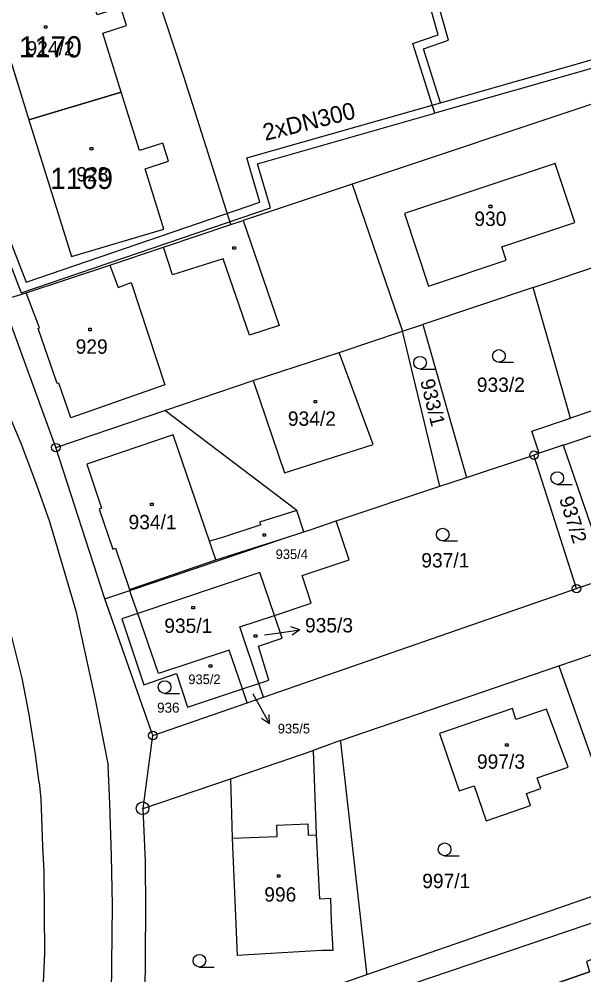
# Model space of a CAD drawing. Extents: x -468021 to -466942, y -1130484 to -1128584.
# Drawn here: x -467374.2 to -467307.3, y -1129387.9 to -1129274.7 of the extents above; entities that cross this region are included whole.
import ezdxf

# ---------------------------------------------------------------- set-up
doc = ezdxf.new("R2010")
doc.units = 0
for name, color, linetype in [('22-Odběrná místa-šrafy', 7, 'Continuous'), ('25-Popisná-čísla', 7, 'Continuous'), ('DKM', 7, 'Continuous'), ('UT_SKUTEČNOST_staré', 7, 'Continuous')]:
    doc.layers.add(name, color=color, linetype=linetype)

msp = doc.modelspace()

# ---------------------------------------------------------------- linework, layer by layer
at = {"layer": '22-Odběrná místa-šrafy'}
for points in [[(-467367.15, -1129267.17), (-467378.06, -1129270.46), (-467373.03, -1129286.64), (-467362.11, -1129283.38), (-467364.28, -1129276.38), (-467361.48, -1129275.51), (-467362.16, -1129273.36), (-467364.95, -1129274.22), (-467367.15, -1129267.17)], [(-467362.11, -1129283.38), (-467373.03, -1129286.64), (-467368, -1129302.84), (-467357.07, -1129299.59), (-467359.29, -1129292.44), (-467356.49, -1129291.57), (-467357.16, -1129289.42), (-467359.96, -1129290.29), (-467362.11, -1129283.38)], [(-467312.36, -1129389.49), (-467308.79, -1129400.26), (-467295.06, -1129395.46), (-467298.66, -1129384.75), (-467304.68, -1129386.83), (-467305.11, -1129385.58), (-467307.04, -1129386.29), (-467306.68, -1129387.52), (-467312.36, -1129389.49)]]:
    msp.add_lwpolyline(points, dxfattribs=at)
at = {"layer": 'DKM'}
for p, q in [((-467354.68, -1129281.54), (-467360.29, -1129264.57)), ((-467378.06, -1129270.46), (-467373.03, -1129286.64)), ((-467361.48, -1129275.51), (-467362.16, -1129273.36)), ((-467371.2, -1129275.52), (-467370.9, -1129275.52)), ((-467371.2, -1129275.82), (-467371.2, -1129275.52)), ((-467370.9, -1129275.82), (-467371.2, -1129275.82)), ((-467370.9, -1129275.52), (-467370.9, -1129275.82)), ((-467364.28, -1129276.38), (-467361.48, -1129275.51)), ((-467362.11, -1129283.38), (-467364.28, -1129276.38)), ((-467287.89, -1129278.59), (-467334.78, -1129294.28)), ((-467349.12, -1129299.04), (-467354.68, -1129281.54)), ((-467362.11, -1129283.38), (-467373.03, -1129286.64)), ((-467359.96, -1129290.29), (-467362.11, -1129283.38)), ((-467373.03, -1129286.64), (-467368, -1129302.84)), ((-467357.16, -1129289.42), (-467359.96, -1129290.29)), ((-467356.49, -1129291.57), (-467357.16, -1129289.42)), ((-467365.78, -1129289.92), (-467365.48, -1129289.92)), ((-467365.78, -1129290.22), (-467365.78, -1129289.92)), ((-467365.48, -1129290.22), (-467365.78, -1129290.22)), ((-467365.48, -1129289.92), (-467365.48, -1129290.22)), ((-467359.29, -1129292.44), (-467356.49, -1129291.57)), ((-467310.72, -1129291.81), (-467328.57, -1129297.74)), ((-467308.4, -1129298.8), (-467310.72, -1129291.81)), ((-467357.07, -1129299.59), (-467359.29, -1129292.44)), ((-467334.78, -1129294.28), (-467347.66, -1129298.56)), ((-467334.78, -1129294.28), (-467328.81, -1129311.69)), ((-467318.54, -1129296.78), (-467318.24, -1129296.78)), ((-467318.54, -1129297.08), (-467318.54, -1129296.78)), ((-467318.24, -1129297.08), (-467318.54, -1129297.08)), ((-467318.24, -1129296.78), (-467318.24, -1129297.08)), ((-467349.12, -1129299.04), (-467347.66, -1129298.56)), ((-467347.66, -1129298.56), (-467343.39, -1129311)), ((-467328.57, -1129297.74), (-467325.71, -1129306.33)), ((-467368, -1129302.84), (-467357.07, -1129299.59)), ((-467357.09, -1129301.72), (-467349.12, -1129299.04)), ((-467317.06, -1129301.69), (-467308.4, -1129298.8)), ((-467363.44, -1129303.86), (-467357.09, -1129301.72)), ((-467356.02, -1129305.01), (-467357.09, -1129301.72)), ((-467348.89, -1129301.68), (-467348.59, -1129301.68)), ((-467348.89, -1129301.98), (-467348.89, -1129301.68)), ((-467348.59, -1129301.98), (-467348.89, -1129301.98)), ((-467348.59, -1129301.68), (-467348.59, -1129301.98)), ((-467316.54, -1129303.28), (-467317.06, -1129301.69)), ((-467313.34, -1129306.51), (-467298.63, -1129301.57)), ((-467350.05, -1129303.11), (-467356.02, -1129305.01)), ((-467346.9, -1129312.14), (-467350.05, -1129303.11)), ((-467373.35, -1129307.13), (-467363.44, -1129303.86)), ((-467363.44, -1129303.86), (-467362.46, -1129306.51)), ((-467325.71, -1129306.33), (-467316.54, -1129303.28)), ((-467362.46, -1129306.51), (-467360.91, -1129305.92)), ((-467360.91, -1129305.92), (-467356.95, -1129318.03)), ((-467313.34, -1129306.51), (-467326.38, -1129310.9)), ((-467308.93, -1129321.98), (-467313.34, -1129306.51)), ((-467381.59, -1129307.3), (-467373.98, -1129324.95)), ((-467376.2, -1129308.02), (-467373.35, -1129307.13)), ((-467371.77, -1129311.3), (-467373.35, -1129307.13)), ((-467369.85, -1129325.46), (-467376.2, -1129308.02)), ((-467343.39, -1129311), (-467346.9, -1129312.14)), ((-467328.81, -1129311.69), (-467326.38, -1129310.9)), ((-467326.38, -1129310.9), (-467321.24, -1129329)), ((-467371.95, -1129311.36), (-467371.77, -1129311.3)), ((-467369.69, -1129317.88), (-467371.95, -1129311.36)), ((-467365.95, -1129311.32), (-467365.65, -1129311.32)), ((-467365.95, -1129311.62), (-467365.95, -1129311.32)), ((-467365.65, -1129311.62), (-467365.95, -1129311.62)), ((-467365.65, -1129311.32), (-467365.65, -1129311.62)), ((-467336.3, -1129314.2), (-467328.81, -1129311.69)), ((-467324.37, -1129330.04), (-467328.81, -1129311.69)), ((-467346.48, -1129317.52), (-467336.3, -1129314.2)), ((-467332.26, -1129325.1), (-467336.3, -1129314.2)), ((-467317.4, -1129315.36), (-467315.65, -1129315.36)), ((-467326.73, -1129316.16), (-467324.98, -1129316.16)), ((-467293.31, -1129316.62), (-467308.93, -1129321.98)), ((-467369.51, -1129317.82), (-467369.69, -1129317.88)), ((-467368.07, -1129321.94), (-467369.51, -1129317.82)), ((-467356.93, -1129321.07), (-467346.48, -1129317.52)), ((-467346.48, -1129317.52), (-467342.79, -1129328.46)), ((-467309.79, -1129325.19), (-467287.33, -1129317.63)), ((-467356.95, -1129318.03), (-467368.07, -1129321.94)), ((-467339.27, -1129319.87), (-467338.97, -1129319.87)), ((-467339.27, -1129320.17), (-467339.27, -1129319.87)), ((-467338.97, -1129320.17), (-467339.27, -1129320.17)), ((-467338.97, -1129319.87), (-467338.97, -1129320.17)), ((-467369.85, -1129325.46), (-467356.93, -1129321.07)), ((-467341.32, -1129332.92), (-467356.93, -1129321.07)), ((-467313.5, -1129323.52), (-467308.93, -1129321.98)), ((-467312.62, -1129326.13), (-467313.5, -1129323.52)), ((-467355.96, -1129323.93), (-467366.19, -1129327.43)), ((-467351.67, -1129336.54), (-467355.96, -1129323.93)), ((-467373.98, -1129324.95), (-467372.12, -1129329.87)), ((-467364.03, -1129343.37), (-467369.85, -1129325.46)), ((-467342.79, -1129328.46), (-467332.26, -1129325.1)), ((-467309.79, -1129325.19), (-467312.62, -1129326.13)), ((-467309.79, -1129325.19), (-467304.41, -1129340.85)), ((-467321.24, -1129329), (-467313.24, -1129326.36)), ((-467312.62, -1129326.13), (-467313.24, -1129326.36)), ((-467308.2, -1129342.16), (-467313.24, -1129326.36)), ((-467366.19, -1129327.43), (-467364.43, -1129332.65)), ((-467324.37, -1129330.04), (-467321.24, -1129329)), ((-467372.12, -1129329.87), (-467370.61, -1129334.22)), ((-467336.66, -1129334.13), (-467324.37, -1129330.04)), ((-467310.48, -1129329.82), (-467308.73, -1129329.82)), ((-467364.43, -1129332.65), (-467364.72, -1129332.75)), ((-467358.63, -1129332.02), (-467358.33, -1129332.02)), ((-467358.63, -1129332.32), (-467358.63, -1129332.02)), ((-467358.33, -1129332.32), (-467358.63, -1129332.32)), ((-467358.33, -1129332.02), (-467358.33, -1129332.32)), ((-467364.72, -1129332.75), (-467363.09, -1129337.47)), ((-467341.32, -1129332.92), (-467345.72, -1129334.3)), ((-467340.49, -1129335.42), (-467341.32, -1129332.92)), ((-467370.61, -1129334.22), (-467367.49, -1129344.79)), ((-467345.57, -1129334.6), (-467350.01, -1129336.08)), ((-467345.72, -1129334.3), (-467345.57, -1129334.6)), ((-467339.62, -1129335.14), (-467336.66, -1129334.13)), ((-467335.12, -1129338.75), (-467336.66, -1129334.13)), ((-467345.31, -1129335.66), (-467345.01, -1129335.66)), ((-467345.31, -1129335.96), (-467345.31, -1129335.66)), ((-467345.01, -1129335.96), (-467345.31, -1129335.96)), ((-467345.01, -1129335.66), (-467345.01, -1129335.96)), ((-467342.79, -1129336.17), (-467340.49, -1129335.42)), ((-467340.49, -1129335.42), (-467339.62, -1129335.14)), ((-467361.09, -1129342.37), (-467342.79, -1129336.17)), ((-467350.01, -1129336.08), (-467351.67, -1129336.54)), ((-467350.9, -1129338.74), (-467351.67, -1129336.54)), ((-467350.9, -1129338.74), (-467342.79, -1129336.17)), ((-467324.05, -1129336.5), (-467322.3, -1129336.5)), ((-467363.09, -1129337.47), (-467362.8, -1129337.38)), ((-467362.8, -1129337.38), (-467361.12, -1129342.25)), ((-467361.12, -1129342.25), (-467350.9, -1129338.74)), ((-467340.69, -1129340.6), (-467335.12, -1129338.75)), ((-467345.68, -1129340.24), (-467360.15, -1129345.1)), ((-467343.95, -1129345.32), (-467345.68, -1129340.24)), ((-467339.6, -1129343.87), (-467340.69, -1129340.6)), ((-467308.2, -1129342.16), (-467304.41, -1129340.85)), ((-467364.03, -1129343.37), (-467361.09, -1129342.37)), ((-467360.87, -1129343.02), (-467361.09, -1129342.37)), ((-467345.25, -1129355), (-467308.2, -1129342.16)), ((-467358.37, -1129359.55), (-467364.03, -1129343.37)), ((-467360.15, -1129345.1), (-467360.87, -1129343.02)), ((-467343.95, -1129345.32), (-467339.6, -1129343.87)), ((-467310.31, -1129351.29), (-467287.86, -1129343.6)), ((-467367.49, -1129344.79), (-467365.19, -1129355.29)), ((-467353.74, -1129344.26), (-467353.44, -1129344.26)), ((-467353.74, -1129344.56), (-467353.74, -1129344.26)), ((-467353.44, -1129344.56), (-467353.74, -1129344.56)), ((-467353.44, -1129344.26), (-467353.44, -1129344.56)), ((-467373.83, -1129352.76), (-467375.64, -1129345.51)), ((-467360.15, -1129345.1), (-467362.04, -1129345.74)), ((-467362.04, -1129345.74), (-467359.42, -1129353.54)), ((-467357.7, -1129352.21), (-467360.15, -1129345.1)), ((-467348.05, -1129346.68), (-467343.95, -1129345.32)), ((-467343.04, -1129348.01), (-467343.95, -1129345.32)), ((-467345.8, -1129353.38), (-467348.05, -1129346.68)), ((-467343.93, -1129347.45), (-467340.96, -1129347.05)), ((-467340.96, -1129347.05), (-467342.01, -1129346.69)), ((-467340.96, -1129347.05), (-467341.88, -1129347.68)), ((-467346.37, -1129347.62), (-467346.07, -1129347.62)), ((-467346.37, -1129347.92), (-467346.37, -1129347.62)), ((-467346.07, -1129347.92), (-467346.37, -1129347.92)), ((-467346.07, -1129347.62), (-467346.07, -1129347.92)), ((-467345.85, -1129348.95), (-467343.04, -1129348.01)), ((-467345.16, -1129347.62), (-467343.93, -1129347.45)), ((-467349.31, -1129349.46), (-467357.7, -1129352.21)), ((-467347.75, -1129354.03), (-467349.31, -1129349.46)), ((-467344.64, -1129352.99), (-467345.85, -1129348.95)), ((-467351.69, -1129351.17), (-467351.39, -1129351.17)), ((-467351.69, -1129351.47), (-467351.69, -1129351.17)), ((-467351.39, -1129351.47), (-467351.69, -1129351.47)), ((-467351.39, -1129351.17), (-467351.39, -1129351.47)), ((-467336.13, -1129360.15), (-467310.31, -1129351.29)), ((-467310.31, -1129351.29), (-467301.26, -1129376.79)), ((-467372.99, -1129357.04), (-467373.83, -1129352.76)), ((-467359.42, -1129353.54), (-467355.55, -1129352.22)), ((-467355.55, -1129352.22), (-467354.26, -1129356.2)), ((-467345.8, -1129353.38), (-467344.64, -1129352.99)), ((-467354.26, -1129356.2), (-467347.75, -1129354.03)), ((-467347.75, -1129354.03), (-467345.8, -1129353.38)), ((-467347.19, -1129355.68), (-467347.75, -1129354.03)), ((-467345.25, -1129355), (-467345.8, -1129353.38)), ((-467356.97, -1129354.56), (-467355.22, -1129354.56)), ((-467347.19, -1129355.68), (-467345.25, -1129355)), ((-467346.53, -1129354.61), (-467346.02, -1129355.53)), ((-467365.19, -1129355.29), (-467363.64, -1129363.11)), ((-467358.37, -1129359.55), (-467347.19, -1129355.68)), ((-467346.02, -1129355.53), (-467344.57, -1129358.16)), ((-467315.8, -1129356.36), (-467324.44, -1129359.32)), ((-467315.38, -1129357.63), (-467315.8, -1129356.36)), ((-467372.24, -1129361.79), (-467372.99, -1129357.04)), ((-467344.57, -1129358.16), (-467345.49, -1129357.52)), ((-467344.57, -1129358.16), (-467344.61, -1129357.04)), ((-467311.77, -1129356.43), (-467315.38, -1129357.63)), ((-467309.2, -1129363.3), (-467311.77, -1129356.43)), ((-467359.52, -1129368.17), (-467358.37, -1129359.55)), ((-467324.44, -1129359.32), (-467322.09, -1129366.11)), ((-467336.13, -1129360.15), (-467339.38, -1129361.31)), ((-467336.11, -1129360.3), (-467336.13, -1129360.15)), ((-467333.04, -1129387.65), (-467336.11, -1129360.3)), ((-467316.6, -1129360.52), (-467316.3, -1129360.52)), ((-467316.6, -1129360.82), (-467316.6, -1129360.52)), ((-467316.3, -1129360.82), (-467316.6, -1129360.82)), ((-467316.3, -1129360.52), (-467316.3, -1129360.82)), ((-467371.83, -1129365.09), (-467372.24, -1129361.79)), ((-467349.17, -1129364.69), (-467339.38, -1129361.31)), ((-467339.38, -1129361.31), (-467339.01, -1129371.31)), ((-467363.44, -1129367.61), (-467363.64, -1129363.11)), ((-467312.86, -1129364.55), (-467309.2, -1129363.3)), ((-467371.83, -1129365.09), (-467371.64, -1129367.03)), ((-467359.52, -1129368.17), (-467349.17, -1129364.69)), ((-467349.17, -1129364.69), (-467348.98, -1129371.71)), ((-467312.43, -1129365.82), (-467312.86, -1129364.55)), ((-467322.09, -1129366.11), (-467320.31, -1129365.51)), ((-467320.31, -1129365.51), (-467318.92, -1129369.64)), ((-467314.14, -1129366.41), (-467312.43, -1129365.82)), ((-467313.65, -1129367.83), (-467314.14, -1129366.41)), ((-467371.64, -1129367.03), (-467371.42, -1129372.7)), ((-467363.25, -1129373.83), (-467363.44, -1129367.61)), ((-467359.25, -1129374.41), (-467359.52, -1129368.17)), ((-467318.92, -1129369.64), (-467313.65, -1129367.83)), ((-467343.69, -1129370.16), (-467340.01, -1129370.01)), ((-467343.64, -1129371.5), (-467343.69, -1129370.16)), ((-467340.01, -1129370.01), (-467339.96, -1129371.35)), ((-467348.98, -1129371.71), (-467343.64, -1129371.5)), ((-467348.98, -1129371.71), (-467348.39, -1129385.58)), ((-467339.96, -1129371.35), (-467339.01, -1129371.31)), ((-467339.01, -1129371.31), (-467338.63, -1129378.87)), ((-467371.42, -1129372.7), (-467371.26, -1129375.6)), ((-467363.15, -1129379.61), (-467363.25, -1129373.83)), ((-467359.19, -1129380.18), (-467359.25, -1129374.41)), ((-467323.83, -1129373.77), (-467322.08, -1129373.77)), ((-467371.26, -1129375.6), (-467371.18, -1129385.3)), ((-467343.61, -1129376.03), (-467343.31, -1129376.03)), ((-467343.61, -1129376.33), (-467343.61, -1129376.03)), ((-467343.31, -1129376.33), (-467343.61, -1129376.33)), ((-467343.31, -1129376.03), (-467343.31, -1129376.33)), ((-467333.02, -1129387.84), (-467301.26, -1129376.79)), ((-467338.63, -1129378.87), (-467337.34, -1129378.81)), ((-467337.34, -1129378.81), (-467337.26, -1129381.55)), ((-467363.27, -1129390.16), (-467363.15, -1129379.61)), ((-467338.47, -1129392.58), (-467300.27, -1129379.67)), ((-467359.29, -1129390.73), (-467359.19, -1129380.18)), ((-467337.26, -1129381.55), (-467337.04, -1129384.99)), ((-467371.18, -1129385.3), (-467371.59, -1129393.45)), ((-467338.35, -1129385.01), (-467348.39, -1129385.58)), ((-467337.04, -1129384.99), (-467338.35, -1129385.01)), ((-467352.84, -1129386.96), (-467351.09, -1129386.96)), ((-467359.89, -1129397.19), (-467333.02, -1129387.84)), ((-467333.02, -1129387.84), (-467333.04, -1129387.65)), ((-467312.36, -1129389.49), (-467306.68, -1129387.52))]:
    msp.add_line(p, q, dxfattribs=at)
for centre, radius in [((-467317.4, -1129314.61), 0.75), ((-467326.73, -1129315.41), 0.75), ((-467369.85, -1129325.46), 0.5), ((-467369.85, -1129325.46), 0.01), ((-467313.24, -1129326.36), 0.5), ((-467313.24, -1129326.36), 0.01), ((-467310.48, -1129329.07), 0.75), ((-467324.05, -1129335.75), 0.75), ((-467308.2, -1129342.16), 0.5), ((-467308.2, -1129342.16), 0.01), ((-467356.97, -1129353.81), 0.75), ((-467358.37, -1129359.55), 0.5), ((-467358.37, -1129359.55), 0.01), ((-467359.58, -1129368.16), 0.75), ((-467359.58, -1129368.16), 0.01), ((-467323.83, -1129373.02), 0.75), ((-467352.84, -1129386.21), 0.75)]:
    msp.add_circle(centre, radius, dxfattribs=at)
at = {"layer": 'UT_SKUTEČNOST_staré'}
for points in [[(-467324.98, -1129285.88), (-467327.57, -1129277.61), (-467324.57, -1129276.59), (-467336.06, -1129236.04), (-467329.83, -1129233.95), (-467350.09, -1129173.31), (-467342.34, -1129170.9), (-467344.33, -1129164.55)], [(-467324.32, -1129284.65), (-467326.32, -1129278.24), (-467323.35, -1129277.23), (-467334.84, -1129236.68), (-467328.57, -1129234.58), (-467348.82, -1129173.96), (-467341.09, -1129171.56), (-467343.37, -1129164.26)], [(-467324.32, -1129284.65), (-467295.66, -1129276.49), (-467290.36, -1129292.61), (-467233.25, -1129275.41)], [(-467232.04, -1129276.09), (-467291.01, -1129293.85), (-467296.31, -1129277.72), (-467324.98, -1129285.88)], [(-467401.68, -1129307.81), (-467376.16, -1129298.66), (-467373.36, -1129305.88), (-467345.68, -1129296.42), (-467347.24, -1129291.17), (-467324.32, -1129284.65)], [(-467400.36, -1129308.4), (-467376.74, -1129299.93), (-467373.95, -1129307.14), (-467344.45, -1129297.06), (-467345.99, -1129291.86), (-467324.98, -1129285.88)]]:
    msp.add_lwpolyline(points, dxfattribs=at)

# ---------------------------------------------------------------- texts
at = {"layer": '25-Popisná-čísla'}
for s, p in [('1170', (-467374.21, -1129279.27)), ('1169', (-467370.52, -1129294.84))]:
    msp.add_text(s, height=2.5, dxfattribs=at).set_placement(p)
at = {"layer": 'DKM'}
for s, height, p in [('924/2', 1.7, (-467373.32, -1129279.04)), ('928', 1.7, (-467367.41, -1129293.95)), ('930', 1.7, (-467320.3, -1129299.22)), ('929', 1.7, (-467367.5, -1129314.35)), ('933/2', 1.7, (-467320.01, -1129318.87)), ('934/2', 1.7, (-467342.38, -1129322.88)), ('934/1', 1.7, (-467361.24, -1129335.13)), ('935/4', 1.14, (-467343.82, -1129338.65)), ('937/1', 1.7, (-467326.58, -1129339.65)), ('935/1', 1.7, (-467357.01, -1129347.4)), ('935/3', 1.7, (-467340.35, -1129347.34)), ('935/3', 0.1, (-467345.37, -1129347.62)), ('935/2', 1.14, (-467354.16, -1129353.46)), ('935/5', 0.1, (-467346.53, -1129354.61)), ('936', 1.19, (-467357.86, -1129356.84)), ('935/5', 1.14, (-467343.57, -1129359.3)), ('997/3', 1.7, (-467319.99, -1129363.48)), ('997/1', 1.7, (-467326.47, -1129377.61)), ('996', 1.7, (-467345.17, -1129379.21))]:
    msp.add_text(s, height=height, dxfattribs=at).set_placement(p)
for s, rotation, p in [('933/1', 283.9248, (-467326.73, -1129317.56)), ('937/2', 287.6502, (-467310.28, -1129331.53))]:
    msp.add_text(s, height=1.7, rotation=rotation, dxfattribs=at).set_placement(p)
at = {"layer": 'UT_SKUTEČNOST_staré'}
msp.add_text('2xDN300', height=2, rotation=14.0131, dxfattribs=at).set_placement((-467345.05, -1129289.16))

doc.saveas('drawing.dxf')
